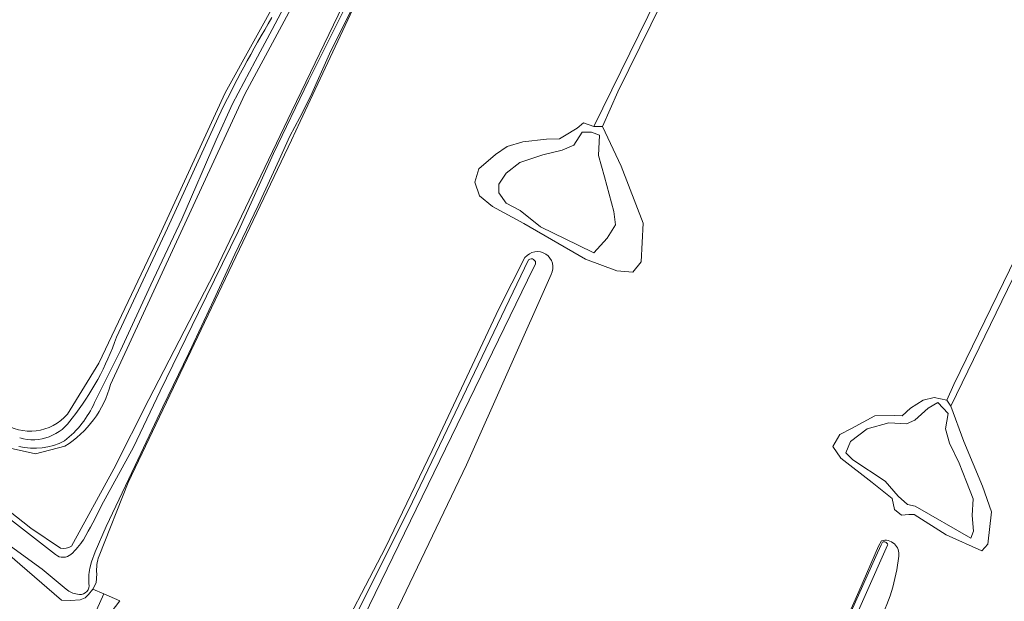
# Model space of a CAD drawing. Header units: metres. Extents: x 149984 to 156489, y 469398 to 478068.
# Tile 590 of 656: x 153536 to 153705, y 475055 to 475154. Entities that reach past the tile are written whole.
import ezdxf

# ---------------------------------------------------------------- set-up
doc = ezdxf.new("R2010")
doc.units = ezdxf.units.M
doc.header["$LTSCALE"] = 0.75
for name, color, linetype, lineweight in [('B-WE-GR-GRAS-GV', 252, 'Continuous', 13), ('B-WE-OG-TERREIN_OEVER-GV', 252, 'Continuous', 18), ('B-WE-OG-WATER-GV', 252, 'Continuous', 18), ('B-WE-OG-WATER_MEER-GV', 252, 'Continuous', 18), ('B-WE-OG-WATER_SLOOT-GV', 252, 'Continuous', 18), ('B-WE-VH-HALFVERHARDING_GRASBETONSTEEN-GV', 252, 'Continuous', 18)]:
    doc.layers.add(name, color=color, linetype=linetype, lineweight=lineweight)

msp = doc.modelspace()

# ---------------------------------------------------------------- linework, layer by layer
at = {"layer": 'B-WE-GR-GRAS-GV', "flags": 128}
for points in [[(153545.272, 475063.937), (153552.526, 475077.233), (153558.549, 475089.066), (153569.784, 475110.875), (153583.08, 475138.495), (153592.614, 475158.301), (153596.681, 475166.75), (153661.77, 475297.791), (153663.745, 475301.41), (153664.384, 475302.451), (153667.177, 475306.998), (153667.407, 475307.373), (153669.433, 475310.671), (153671.45, 475312.896), (153671.628, 475313.082), (153676.084, 475317.995), (153678.429, 475320.593), (153661.645, 475345.183), (153661.363, 475345.596), (153633.715, 475382.241)], [(153747.212, 475224.14), (153686.663, 475306.149), (153678.871, 475314.452), (153676.171, 475317.885), (153676.084, 475317.995), (153671.628, 475313.082), (153671.45, 475312.896), (153669.433, 475310.671), (153667.407, 475307.373), (153667.177, 475306.998), (153668.222, 475306.73), (153668.59, 475305.933), (153667.876, 475303.561), (153657.833, 475284.321), (153622.398, 475210.247), (153594.4, 475157.864), (153584.494, 475136.718), (153582.983, 475133.549), (153555.006, 475074.851), (153550.018, 475062.29)], [(153544.606, 475086.589), (153549.981, 475095.314), (153560.06, 475116.438), (153571.61, 475141.634), (153590.44, 475175.605), (153609.373, 475212.643), (153640.594, 475277.466), (153652.859, 475303.782)], [(153656.326, 475302.143), (153655.42, 475300.833), (153605.124, 475197.319), (153574.991, 475141.421), (153551.968, 475091.68)], [(153398.363, 475174.312), (153434.23, 475147.494), (153455.244, 475130.953), (153474.792, 475115.47), (153498.248, 475098.101), (153519.694, 475081.746), (153538.344, 475067.041), (153543.409, 475063.617)], [(153718.453, 475134.026), (153696.069, 475087.924), (153698.282, 475081.911), (153701.457, 475074.212), (153703.044, 475069.846), (153702.409, 475064.29), (153701.377, 475063.178), (153695.265, 475065.877), (153689.788, 475069.37), (153688.836, 475069.37), (153687.566, 475069.29), (153686.375, 475070.243), (153685.978, 475072.148), (153682.565, 475074.847), (153677.168, 475079.053), (153675.818, 475081.038), (153677.009, 475083.102), (153678.993, 475084.133), (153683.042, 475086.277), (153686.455, 475086.356), (153687.725, 475086.277), (153689.153, 475087.626), (153691.297, 475088.975), (153693.202, 475089.452), (153695.344, 475088.987), (153696.545, 475091.639), (153724.168, 475148.313)], [(153582.994, 475033.668), (153589.567, 475045.447), (153599.1, 475063.718), (153607.141, 475080.339), (153618.568, 475104.625), (153623.036, 475113.412)], [(153627.522, 475110.517), (153612.994, 475077.92), (153596.827, 475044.143)], [(153544.162, 475081.097), (153539.135, 475079.774), (153532.653, 475081.229)], [(153530.05, 475053.612), (153539.572, 475049.927), (153542.835, 475048.906), (153545.066, 475048.24), (153546.93, 475049.05), (153548.595, 475051.037), (153548.961, 475051.825), (153549.555, 475053.007), (153550.837, 475055.76), (153548.976, 475056.594), (153548.972, 475056.575), (153548.208, 475055.695), (153547.64, 475055.121), (153546.764, 475054.766), (153545.121, 475054.622), (153543.572, 475054.68), (153533.035, 475063.812)], [(153647.755, 474983.615), (153651.997, 474992.453), (153663.955, 475019.873), (153672.888, 475039.526), (153680.269, 475056.208), (153683.671, 475063.949), (153684.149, 475064.882)], [(153549.638, 475059.236), (153549.505, 475057.679), (153548.976, 475056.594), (153550.837, 475055.76), (153553.572, 475054.583), (153552.111, 475052.62), (153552.08, 475052.6), (153551.89, 475052.3), (153551.74, 475052.1), (153551.19, 475050.94), (153551.1, 475050.69), (153550.626, 475050.072), (153551.95, 475049.071), (153554.377, 475047.234), (153554.501, 475047.14)]]:
    msp.add_lwpolyline(points, dxfattribs=at)
msp.add_lwpolyline([(153671.894, 475211.329), (153672.902, 475210.764), (153638.985, 475141.826), (153636.312, 475135.87), (153639.516, 475129.096), (153643.326, 475119.332), (153642.929, 475112.665), (153641.501, 475110.919), (153638.802, 475111.157), (153633.404, 475113.141), (153622.847, 475119.253), (153617.45, 475122.19), (153615.227, 475124.016), (153614.434, 475126.317), (153615.148, 475128.619), (153618.005, 475131.08), (153619.99, 475132.429), (153622.689, 475133.223), (153626.737, 475133.699), (153628.959, 475133.779), (153629.832, 475134.255), (153631.976, 475135.604), (153633.087, 475136.477), (153634.823, 475135.87)], close=True, dxfattribs=at)
at = {"layer": 'B-WE-GR-GRAS-GV'}
for points in [[(153623.036, 475113.412, -0.9100708), (153627.522, 475110.517)], [(153551.968, 475091.68, -0.1935359), (153544.162, 475081.097)], [(153533.33, 475085.222, 0.3879458), (153544.606, 475086.589)], [(153543.409, 475063.617, 0.1813332), (153545.272, 475063.937)], [(153684.149, 475064.882, -0.5485393), (153687.125, 475062.227)], [(153550.018, 475062.29, 0.1196209), (153549.638, 475059.236)], [(153687.125, 475062.227, -0.0960536), (153683.478, 475050.458)]]:
    msp.add_lwpolyline(points, format="xyb", dxfattribs=at)
at = {"layer": 'B-WE-OG-TERREIN_OEVER-GV', "flags": 128}
for points in [[(153550.018, 475062.29), (153555.006, 475074.851), (153582.983, 475133.549), (153584.494, 475136.718), (153594.4, 475157.864), (153622.398, 475210.247), (153657.833, 475284.321), (153667.876, 475303.561), (153668.59, 475305.933), (153668.222, 475306.73), (153667.177, 475306.998), (153664.384, 475302.451), (153663.745, 475301.41), (153661.77, 475297.791), (153596.681, 475166.75), (153592.614, 475158.301), (153583.08, 475138.495), (153569.784, 475110.875), (153558.549, 475089.066), (153552.526, 475077.233), (153545.272, 475063.937)], [(153652.859, 475303.782), (153640.594, 475277.466), (153609.373, 475212.643), (153590.44, 475175.605), (153571.61, 475141.634), (153560.06, 475116.438), (153549.981, 475095.314), (153544.606, 475086.589)], [(153654.899, 475302.687), (153647.519, 475287.274), (153639.048, 475269.182), (153632.607, 475255.739), (153626.949, 475243.846), (153618.73, 475227.454), (153610.553, 475211.197), (153601.74, 475194.06), (153589.078, 475170.263), (153579.675, 475152.491), (153576.759, 475147.09), (153572.88, 475139.769), (153570.092, 475133.585), (153564.191, 475120.021), (153558.901, 475108.73), (153553.698, 475097.463), (153549.261, 475088.587)], [(153551.968, 475091.68), (153574.991, 475141.421), (153605.124, 475197.319), (153655.42, 475300.833), (153656.326, 475302.143)], [(153550.429, 475070.923), (153555.931, 475080.951), (153560.503, 475090.535), (153567.07, 475104.025), (153573.902, 475117.968), (153579.941, 475131.222), (153585.91, 475143.693), (153592.433, 475156.753), (153597.515, 475166.676), (153601.713, 475174.468), (153606.703, 475183.961), (153610.594, 475191.378), (153614.561, 475198.514), (153620.352, 475210.018), (153625.371, 475220.335), (153631.211, 475232.179), (153637.33, 475244.721), (153641.677, 475253.463), (153647.525, 475265.804), (153652.666, 475276.509), (153657.989, 475287.847), (153661.676, 475295.176)], [(153544.392, 475056.57), (153540.254, 475059.995), (153535.472, 475063.495), (153526.509, 475070.264), (153516.149, 475078.392), (153507.137, 475084.875), (153496.85, 475092.845), (153487.496, 475100.274), (153479.961, 475105.756), (153470.803, 475112.742), (153460.942, 475120.515), (153451.646, 475127.561), (153445.645, 475132.443), (153439.703, 475137.061), (153433.289, 475141.963), (153424.815, 475148.294), (153418.163, 475153.388), (153410.1, 475159.531), (153401.852, 475165.704), (153392.342, 475173.003), (153383.463, 475179.904), (153373.401, 475187.809), (153364.324, 475194.412), (153362.425, 475195.995)], [(153543.409, 475063.617), (153538.344, 475067.041), (153519.694, 475081.746), (153498.248, 475098.101), (153474.792, 475115.47), (153455.244, 475130.953), (153434.23, 475147.494), (153398.363, 475174.312)], [(153400.876, 475164.485), (153439.373, 475134.852), (153447.178, 475128.634), (153450.882, 475125.856), (153492.687, 475093.577), (153495.561, 475091.38), (153513.456, 475077.702), (153513.957, 475077.347), (153533.035, 475063.812), (153543.572, 475054.68), (153545.121, 475054.622), (153546.764, 475054.766), (153547.64, 475055.121), (153548.208, 475055.695)], [(153419.662, 475157.094), (153427.601, 475151.178), (153437.379, 475143.615), (153448.287, 475135.017), (153459.343, 475126.215), (153470.099, 475118.211), (153480.686, 475110.045), (153489.315, 475103.487), (153494.818, 475099.415), (153503.178, 475092.72), (153507.036, 475089.861), (153512.503, 475085.598), (153520.251, 475079.864), (153527.652, 475074.077), (153535.84, 475067.701), (153542.575, 475062.51)], [(153594.105, 475157.528), (153589.517, 475148.308), (153586.244, 475141.02), (153584.431, 475137.406), (153582.745, 475134.204), (153580.87, 475130.172), (153577.27, 475122.311), (153573.32, 475113.979), (153569.678, 475106.177), (153565.401, 475097.01), (153560.944, 475087.813), (153556.214, 475077.799), (153551.213, 475067.314), (153549.33, 475062.977), (153548.728, 475061.282), (153548.418, 475060.214)], [(153552.991, 475099.773), (153561.724, 475118.474), (153570.418, 475137.39)], [(153623.036, 475113.412), (153618.568, 475104.625), (153607.141, 475080.339), (153599.1, 475063.718), (153589.567, 475045.447), (153582.994, 475033.668)], [(153584.527, 475033.097), (153603.772, 475071.541), (153623.668, 475113.021)], [(153624.851, 475112.295), (153624.471, 475111.669), (153586.335, 475033.168), (153586.173, 475033.045), (153585.852, 475032.637), (153585.152, 475031.425)], [(153596.827, 475044.143), (153612.994, 475077.92), (153627.522, 475110.517)], [(153532.653, 475081.229), (153539.135, 475079.774), (153544.162, 475081.097)], [(153647.454, 474982.945), (153648.22, 474983.499), (153664.541, 475020.678), (153683.21, 475062.207), (153684.096, 475064.162), (153684.304, 475064.622)], [(153684.149, 475064.882), (153683.671, 475063.949), (153680.269, 475056.208), (153672.888, 475039.526), (153663.955, 475019.873), (153651.997, 474992.453), (153647.755, 474983.615)], [(153685.22, 475064.255), (153685.171, 475064.144), (153655.948, 474998.201), (153650.792, 474986.292), (153648.73, 474981.53), (153648.655, 474981.081), (153649.713, 474980.431), (153661.492, 474971.451), (153681.021, 474956.933), (153698.769, 474943.213)], [(153548.208, 475055.695), (153548.972, 475056.575), (153548.976, 475056.594), (153549.505, 475057.679), (153549.638, 475059.236)]]:
    msp.add_lwpolyline(points, dxfattribs=at)
at = {"layer": 'B-WE-OG-TERREIN_OEVER-GV'}
for points in [[(153570.418, 475137.39, -0.0230684), (153579.661, 475154.538)], [(153627.522, 475110.517, 0.9100708), (153623.036, 475113.412)], [(153623.668, 475113.021, -0.7249725), (153624.851, 475112.295)], [(153545.409, 475085.919, 0.0846249), (153552.991, 475099.773)], [(153544.162, 475081.097, 0.1935359), (153551.968, 475091.68)], [(153549.261, 475088.587, -0.1226725), (153544.099, 475081.999)], [(153544.606, 475086.589, -0.3879458), (153533.33, 475085.222)], [(153536.41, 475082.506, 0.3327817), (153545.409, 475085.919)], [(153544.099, 475081.999, -0.1810784), (153536.255, 475081.033)], [(153547.372, 475065.067, 0.0166479), (153550.429, 475070.923)], [(153545.272, 475063.937, -0.1813332), (153543.409, 475063.617)], [(153545.194, 475062.55, 0.049145), (153547.372, 475065.067)], [(153687.125, 475062.227, 0.5485393), (153684.149, 475064.882)], [(153684.304, 475064.622, -0.4661358), (153685.22, 475064.255)], [(153542.575, 475062.51, 0.3711016), (153545.194, 475062.55)], [(153549.638, 475059.236, -0.1196209), (153550.018, 475062.29)], [(153683.478, 475050.458, 0.0960536), (153687.125, 475062.227)], [(153548.418, 475060.214, 0.0637812), (153548.318, 475057.171)], [(153548.318, 475057.171, -0.4927075), (153546.295, 475055.728)], [(153546.295, 475055.728, -0.1520348), (153544.392, 475056.57)]]:
    msp.add_lwpolyline(points, format="xyb", dxfattribs=at)
at = {"layer": 'B-WE-OG-TERREIN_OEVER-GV', "flags": 128}
for points in [[(153633.087, 475136.477), (153631.976, 475135.604), (153629.832, 475134.255), (153628.959, 475133.779), (153626.737, 475133.699), (153622.689, 475133.223), (153619.99, 475132.429), (153618.005, 475131.08), (153615.148, 475128.619), (153614.434, 475126.317), (153615.227, 475124.016), (153617.45, 475122.19), (153622.847, 475119.253), (153633.404, 475113.141), (153638.802, 475111.157), (153641.501, 475110.919), (153642.929, 475112.665), (153643.326, 475119.332), (153639.516, 475129.096), (153636.312, 475135.87), (153634.823, 475135.87)], [(153632.134, 475115.522), (153625.705, 475118.697), (153622.212, 475121.475), (153619.831, 475122.745), (153618.561, 475124.492), (153618.561, 475126), (153619.831, 475127.905), (153622.133, 475129.731), (153626.102, 475131.001), (153629.435, 475131.794), (153631.42, 475132.667), (153632.849, 475134.89), (153634.436, 475134.89), (153635.786, 475134.414), (153635.627, 475130.921), (153636.659, 475127.27), (153638.246, 475121.317), (153638.564, 475119.015), (153637.135, 475116.713), (153634.833, 475114.252)], [(153695.344, 475088.987), (153693.202, 475089.452), (153691.297, 475088.975), (153689.153, 475087.626), (153687.725, 475086.277), (153686.455, 475086.356), (153683.042, 475086.277), (153678.993, 475084.133), (153677.009, 475083.102), (153675.818, 475081.038), (153677.168, 475079.053), (153682.565, 475074.847), (153685.978, 475072.148), (153686.375, 475070.243), (153687.566, 475069.29), (153688.836, 475069.37), (153689.788, 475069.37), (153695.265, 475065.877), (153701.377, 475063.178), (153702.409, 475064.29), (153703.044, 475069.846), (153701.457, 475074.212), (153698.282, 475081.911), (153696.069, 475087.924)], [(153692.17, 475087.626), (153693.837, 475088.578), (153695.583, 475086.673), (153695.107, 475084.054), (153695.821, 475081.593), (153697.488, 475078.18), (153698.758, 475075.005), (153699.869, 475072.068), (153699.71, 475069.211), (153699.948, 475066.512), (153699.472, 475065.322), (153689.947, 475070.798), (153688.598, 475071.116), (153687.01, 475072.545), (153684.788, 475075.085), (153679.232, 475078.736), (153678.041, 475079.927), (153678.835, 475081.911), (153681.692, 475084.054), (153685.423, 475085.086), (153688.439, 475084.927), (153689.868, 475085.562)]]:
    msp.add_lwpolyline(points, close=True, dxfattribs=at)
at = {"layer": 'B-WE-OG-WATER-GV', "flags": 128}
for points in [[(153636.312, 475135.87), (153638.985, 475141.826), (153672.902, 475210.764), (153671.894, 475211.329), (153634.823, 475135.87)], [(153718.453, 475134.026), (153745.868, 475188.826), (153744.913, 475189.513), (153724.168, 475148.313), (153696.545, 475091.639), (153695.344, 475088.987), (153696.069, 475087.924)]]:
    msp.add_lwpolyline(points, close=True, dxfattribs=at)
at = {"layer": 'B-WE-OG-WATER_MEER-GV', "flags": 128}
for points in [[(153549.261, 475088.587), (153553.698, 475097.463), (153558.901, 475108.73), (153564.191, 475120.021), (153570.092, 475133.585), (153572.88, 475139.769), (153576.759, 475147.09), (153579.675, 475152.491), (153589.078, 475170.263), (153601.74, 475194.06), (153610.553, 475211.197), (153618.73, 475227.454), (153626.949, 475243.846), (153632.607, 475255.739), (153639.048, 475269.182), (153647.519, 475287.274), (153654.899, 475302.687)], [(153570.418, 475137.39), (153561.724, 475118.474), (153552.991, 475099.773)]]:
    msp.add_lwpolyline(points, dxfattribs=at)
at = {"layer": 'B-WE-OG-WATER_MEER-GV'}
for points in [[(153579.661, 475154.538, 0.0230684), (153570.418, 475137.39)], [(153552.991, 475099.773, -0.0846249), (153545.409, 475085.919)], [(153544.099, 475081.999, 0.1226725), (153549.261, 475088.587)], [(153545.409, 475085.919, -0.3327817), (153536.41, 475082.506)], [(153536.255, 475081.033, 0.1810784), (153544.099, 475081.999)]]:
    msp.add_lwpolyline(points, format="xyb", dxfattribs=at)
at = {"layer": 'B-WE-OG-WATER_MEER-GV', "flags": 128}
for points in [[(153637.135, 475116.713), (153638.564, 475119.015), (153638.246, 475121.317), (153636.659, 475127.27), (153635.627, 475130.921), (153635.786, 475134.414), (153634.436, 475134.89), (153632.849, 475134.89), (153631.42, 475132.667), (153629.435, 475131.794), (153626.102, 475131.001), (153622.133, 475129.731), (153619.831, 475127.905), (153618.561, 475126), (153618.561, 475124.492), (153619.831, 475122.745), (153622.212, 475121.475), (153625.705, 475118.697), (153632.134, 475115.522), (153634.833, 475114.252)], [(153689.947, 475070.798), (153699.472, 475065.322), (153699.948, 475066.512), (153699.71, 475069.211), (153699.869, 475072.068), (153698.758, 475075.005), (153697.488, 475078.18), (153695.821, 475081.593), (153695.107, 475084.054), (153695.583, 475086.673), (153693.837, 475088.578), (153692.17, 475087.626), (153689.868, 475085.562), (153688.439, 475084.927), (153685.423, 475085.086), (153681.692, 475084.054), (153678.835, 475081.911), (153678.041, 475079.927), (153679.232, 475078.736), (153684.788, 475075.085), (153687.01, 475072.545), (153688.598, 475071.116)]]:
    msp.add_lwpolyline(points, close=True, dxfattribs=at)
at = {"layer": 'B-WE-OG-WATER_SLOOT-GV', "flags": 128}
for points in [[(153661.676, 475295.176), (153657.989, 475287.847), (153652.666, 475276.509), (153647.525, 475265.804), (153641.677, 475253.463), (153637.33, 475244.721), (153631.211, 475232.179), (153625.371, 475220.335), (153620.352, 475210.018), (153614.561, 475198.514), (153610.594, 475191.378), (153606.703, 475183.961), (153601.713, 475174.468), (153597.515, 475166.676), (153592.433, 475156.753), (153585.91, 475143.693), (153579.941, 475131.222), (153573.902, 475117.968), (153567.07, 475104.025), (153560.503, 475090.535), (153555.931, 475080.951), (153550.429, 475070.923)], [(153362.425, 475195.995), (153364.324, 475194.412), (153373.401, 475187.809), (153383.463, 475179.904), (153392.342, 475173.003), (153401.852, 475165.704), (153410.1, 475159.531), (153418.163, 475153.388), (153424.815, 475148.294), (153433.289, 475141.963), (153439.703, 475137.061), (153445.645, 475132.443), (153451.646, 475127.561), (153460.942, 475120.515), (153470.803, 475112.742), (153479.961, 475105.756), (153487.496, 475100.274), (153496.85, 475092.845), (153507.137, 475084.875), (153516.149, 475078.392), (153526.509, 475070.264), (153535.472, 475063.495), (153540.254, 475059.995), (153544.392, 475056.57)], [(153542.575, 475062.51), (153535.84, 475067.701), (153527.652, 475074.077), (153520.251, 475079.864), (153512.503, 475085.598), (153507.036, 475089.861), (153503.178, 475092.72), (153494.818, 475099.415), (153489.315, 475103.487), (153480.686, 475110.045), (153470.099, 475118.211), (153459.343, 475126.215), (153448.287, 475135.017), (153437.379, 475143.615), (153427.601, 475151.178), (153419.662, 475157.094)], [(153548.418, 475060.214), (153548.728, 475061.282), (153549.33, 475062.977), (153551.213, 475067.314), (153556.214, 475077.799), (153560.944, 475087.813), (153565.401, 475097.01), (153569.678, 475106.177), (153573.32, 475113.979), (153577.27, 475122.311), (153580.87, 475130.172), (153582.745, 475134.204), (153584.431, 475137.406), (153586.244, 475141.02), (153589.517, 475148.308), (153594.105, 475157.528)], [(153623.668, 475113.021), (153603.772, 475071.541), (153584.527, 475033.097)], [(153585.152, 475031.425), (153585.852, 475032.637), (153586.173, 475033.045), (153586.335, 475033.168), (153624.471, 475111.669), (153624.851, 475112.295)], [(153684.304, 475064.622), (153684.096, 475064.162), (153683.21, 475062.207), (153664.541, 475020.678), (153648.22, 474983.499), (153647.454, 474982.945)], [(153698.769, 474943.213), (153681.021, 474956.933), (153661.492, 474971.451), (153649.713, 474980.431), (153648.655, 474981.081), (153648.73, 474981.53), (153650.792, 474986.292), (153655.948, 474998.201), (153685.171, 475064.144), (153685.22, 475064.255)]]:
    msp.add_lwpolyline(points, dxfattribs=at)
at = {"layer": 'B-WE-OG-WATER_SLOOT-GV'}
for points in [[(153624.851, 475112.295, 0.7249725), (153623.668, 475113.021)], [(153550.429, 475070.923, -0.0166479), (153547.372, 475065.067)], [(153547.372, 475065.067, -0.049145), (153545.194, 475062.55)], [(153685.22, 475064.255, 0.4661358), (153684.304, 475064.622)], [(153545.194, 475062.55, -0.3711016), (153542.575, 475062.51)], [(153548.318, 475057.171, -0.0637812), (153548.418, 475060.214)], [(153546.295, 475055.728, 0.4927075), (153548.318, 475057.171)], [(153544.392, 475056.57, 0.1520348), (153546.295, 475055.728)]]:
    msp.add_lwpolyline(points, format="xyb", dxfattribs=at)
at = {"layer": 'B-WE-VH-HALFVERHARDING_GRASBETONSTEEN-GV', "flags": 128}
msp.add_lwpolyline([(153532.78, 475048.662), (153539.284, 475046.221), (153542.724, 475044.711), (153547.873, 475042.78), (153549.116, 475047.375), (153550.626, 475050.072), (153551.1, 475050.69), (153551.19, 475050.94), (153551.74, 475052.1), (153551.89, 475052.3), (153552.08, 475052.6), (153552.111, 475052.62), (153553.572, 475054.583), (153550.837, 475055.76), (153549.555, 475053.007), (153548.961, 475051.825), (153548.595, 475051.037), (153546.93, 475049.05), (153545.066, 475048.24), (153542.835, 475048.906), (153539.572, 475049.927), (153530.05, 475053.612)], dxfattribs=at)

doc.saveas('drawing.dxf')
